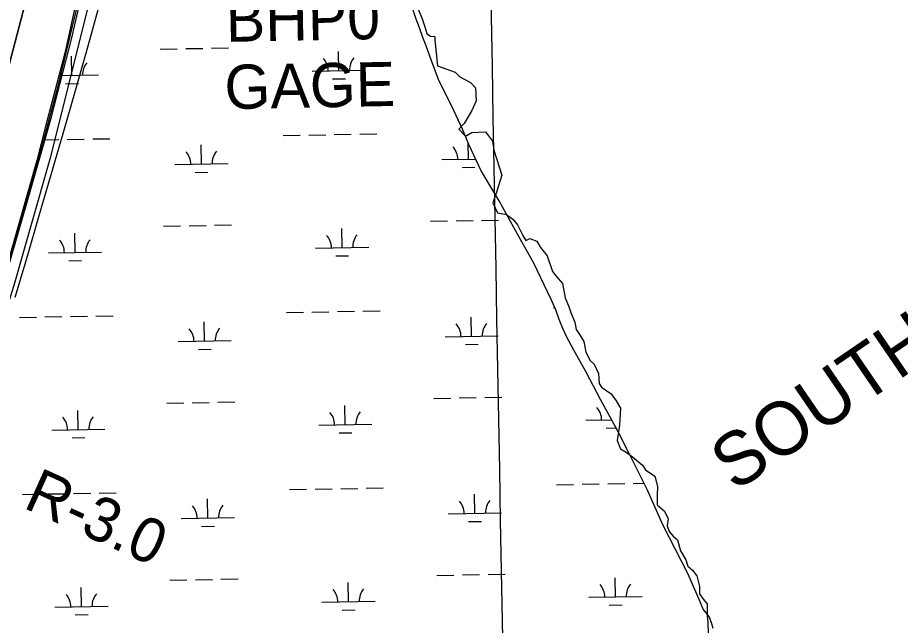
# Model space of a CAD drawing. Extents: x 3925854 to 3964121, y 224593 to 250589.
# Drawn here: x 3945031 to 3946690, y 237787 to 238929 of the extents above; entities that cross this region are included whole.
import ezdxf

# ---------------------------------------------------------------- set-up
doc = ezdxf.new("R2010")
doc.units = 0
for name, color, linetype in [('V-CHAN-NAID', 7, 'Continuous'), ('V-GRID-MAJR', 7, 'Continuous'), ('V-RIVR-EDGE', 7, 'Continuous'), ('V-RIVR-GAGE-IDEN', 7, 'Continuous'), ('V-RIVR-JETY', 7, 'Continuous'), ('V-RIVR-RANG-IDEN', 7, 'Continuous'), ('V-RRAP-FSHR', 7, 'Continuous'), ('V-TOPO-DPTH', 7, 'Continuous'), ('V-TOPO-MINR', 7, 'Continuous'), ('V-WETL-SWMP', 7, 'Continuous')]:
    doc.layers.add(name, color=color, linetype=linetype)

msp = doc.modelspace()

# ---------------------------------------------------------------- linework, layer by layer
at = {"layer": 'V-GRID-MAJR'}
msp.add_spline([(3946078.266, 230317.988), (3945968.142, 236374.431), (3945857.954, 242434.345), (3945747.767, 248494.247), (3945747.704, 248497.728)], degree=3, dxfattribs=at)
at = {"layer": 'V-RIVR-EDGE'}
for points in [[(3945178.682, 239129.705), (3945119.644, 238862.07), (3945084.222, 238726.678), (3945066.905, 238660.557), (3945005.506, 238444.087)], [(3945784.668, 238943.111), (3945791.549, 238926.402), (3945796.463, 238911.658), (3945800.395, 238898.881), (3945807.275, 238893.966), (3945815.138, 238892.983), (3945815.138, 238887.086), (3945820.053, 238837.941), (3945853.471, 238826.146), (3945862.317, 238817.3), (3945881.975, 238806.488), (3945891.804, 238796.659), (3945892.787, 238772.087), (3945884.924, 238754.395), (3945870.18, 238729.822), (3945860.351, 238719.011), (3945873.129, 238706.233), (3945884.924, 238713.113), (3945910.479, 238714.096), (3945923.257, 238696.404), (3945926.205, 238679.695), (3945940.949, 238632.516), (3945931.12, 238601.063), (3945924.24, 238580.422), (3945933.086, 238561.747), (3945949.795, 238558.799), (3945961.59, 238549.952), (3945970.436, 238539.141), (3945975.35, 238529.312), (3945980.265, 238519.483), (3945986.162, 238509.654), (3945994.025, 238513.585), (3946006.803, 238508.671), (3946013.683, 238496.876), (3946026.461, 238481.15), (3946036.29, 238451.663), (3946043.17, 238442.817), (3946054.965, 238429.056), (3946059.879, 238402.518), (3946067.742, 238383.843), (3946071.674, 238373.031), (3946078.554, 238356.322), (3946080.52, 238342.561), (3946088.383, 238331.75), (3946095.264, 238319.955), (3946099.195, 238300.297), (3946107.058, 238284.571), (3946114.921, 238277.69), (3946122.785, 238259.998), (3946123.768, 238241.323), (3946128.682, 238234.443), (3946146.374, 238221.665), (3946156.203, 238208.888), (3946164.066, 238195.127), (3946162.1, 238162.692), (3946158.169, 238134.188), (3946164.066, 238118.461), (3946174.878, 238112.564), (3946186.673, 238103.718), (3946205.348, 238087.991), (3946211.245, 238079.145), (3946228.937, 238067.351), (3946233.852, 238047.693), (3946232.869, 238030.983), (3946232.869, 238013.291), (3946246.63, 238001.497), (3946253.51, 237986.753), (3946251.544, 237973.976), (3946255.476, 237963.164), (3946263.339, 237954.318), (3946271.202, 237947.437), (3946277.099, 237926.797), (3946286.928, 237910.087), (3946290.86, 237898.293), (3946299.706, 237890.429), (3946307.569, 237879.618), (3946312.484, 237859.96), (3946312.484, 237846.199), (3946319.364, 237836.37), (3946327.227, 237827.524), (3946327.227, 237804.917), (3946328.21, 237792.14), (3946329.193, 237771.499)]]:
    msp.add_lwpolyline(points, dxfattribs=at)
at = {"layer": 'V-RIVR-JETY'}
msp.add_lwpolyline([(3944898.578, 238118.982), (3944979.953, 238346.71), (3945047.23, 238575.525), (3945094.082, 238739.649), (3945133.275, 238890.683), (3945173.68, 239068.044), (3945206.513, 239240.778), (3945233.488, 239392.879), (3945250.031, 239446.324), (3945254.756, 239448.157), (3945262.25, 239445.257), (3945264.083, 239440.534), (3945263.024, 239429.258), (3945231.327, 239275.324), (3945175.781, 238998.414), (3945091.401, 238662.546), (3945024.036, 238425.267), (3944954.015, 238204.003), (3944918.456, 238114.811)], dxfattribs=at)
at = {"layer": 'V-RRAP-FSHR'}
for points in [[(3945160.841, 238864.481), (3945181.618, 238941.732), (3945201.145, 239019.304), (3945219.145, 239097.253), (3945234.464, 239175.769), (3945248.303, 239254.557), (3945261.424, 239333.473), (3945275.5, 239412.311), (3945288.779, 239491.118), (3945303.773, 239569.695), (3945319.141, 239648.206), (3945334.466, 239726.724), (3945349.781, 239805.244), (3945364.83, 239883.818), (3945379.788, 239962.406), (3945394.606, 240041.211), (3945408.796, 240119.751), (3945422.579, 240198.642), (3945433.143, 240277.804), (3945445.662, 240356.361)], [(3945026.177, 238403.763), (3945049.401, 238480.426), (3945071.802, 238557.119), (3945094.418, 238633.856), (3945116.756, 238710.674), (3945138.798, 238787.577), (3945160.841, 238864.481)]]:
    msp.add_lwpolyline(points, dxfattribs=at)
at = {"layer": 'V-TOPO-DPTH'}
msp.add_lwpolyline([(3945105.18, 239185.923), (3944933.068, 238528.846)], dxfattribs=at)
at = {"layer": 'V-TOPO-MINR'}
msp.add_lwpolyline([(3944933.068, 238528.846), (3945105.18, 239185.923)], dxfattribs=at)
at = {"layer": 'V-WETL-SWMP'}
for p, q in [((3945299.162, 238869.494), (3945331.157, 238870.076)), ((3945347.154, 238870.367), (3945379.149, 238870.948)), ((3945395.146, 238871.239), (3945427.141, 238871.821)), ((3945132.97, 238820.034), (3945132.315, 238856.028)), ((3945634.795, 238829.159), (3945634.14, 238865.153)), ((3945111.631, 238819.646), (3945182.961, 238820.943)), ((3945584.803, 238828.25), (3945684.787, 238830.068)), ((3945121.252, 238804.388), (3945145.248, 238804.824)), ((3945623.077, 238813.513), (3945647.073, 238813.949)), ((3945530.151, 238707.166), (3945562.146, 238707.747)), ((3945578.143, 238708.038), (3945610.138, 238708.62)), ((3945626.135, 238708.911), (3945658.13, 238709.493)), ((3945674.128, 238709.783), (3945706.122, 238710.365)), ((3945079.858, 238698.978), (3945108.313, 238699.495)), ((3945124.31, 238699.786), (3945156.305, 238700.368)), ((3945172.302, 238700.659), (3945204.297, 238701.241)), ((3945376.507, 238653.621), (3945375.853, 238689.616)), ((3945878.332, 238662.746), (3945877.775, 238693.378)), ((3945326.516, 238652.712), (3945426.499, 238654.53)), ((3945828.341, 238661.837), (3945891.96, 238662.994)), ((3945364.79, 238637.975), (3945388.786, 238638.411)), ((3945866.615, 238647.1), (3945890.611, 238647.536)), ((3945305.21, 238536.874), (3945337.205, 238537.456)), ((3945353.202, 238537.747), (3945385.197, 238538.328)), ((3945401.194, 238538.619), (3945433.189, 238539.201)), ((3945807.035, 238545.999), (3945839.03, 238546.58)), ((3945855.027, 238546.871), (3945887.022, 238547.453)), ((3945903.019, 238547.744), (3945935.014, 238548.326)), ((3945139.018, 238487.414), (3945138.363, 238523.408)), ((3945640.843, 238496.539), (3945640.188, 238532.533)), ((3945089.026, 238486.505), (3945189.01, 238488.323)), ((3945590.851, 238495.63), (3945690.835, 238497.448)), ((3945127.3, 238471.768), (3945151.296, 238472.204)), ((3945629.125, 238480.893), (3945653.121, 238481.329)), ((3945536.199, 238374.546), (3945568.194, 238375.127)), ((3945584.191, 238375.418), (3945616.186, 238376)), ((3945632.184, 238376.291), (3945664.178, 238376.873)), ((3945680.176, 238377.163), (3945712.17, 238377.745)), ((3946038.024, 238383.67), (3946040.64, 238383.718)), ((3945034.374, 238365.421), (3945066.369, 238366.003)), ((3945082.366, 238366.293), (3945114.361, 238366.875)), ((3945130.358, 238367.166), (3945162.353, 238367.748)), ((3945178.351, 238368.039), (3945210.345, 238368.621)), ((3945382.555, 238321.001), (3945381.901, 238356.995)), ((3945884.38, 238330.126), (3945883.726, 238366.12)), ((3945332.564, 238320.092), (3945432.547, 238321.91)), ((3945834.389, 238329.217), (3945934.372, 238331.035)), ((3945370.838, 238305.355), (3945394.834, 238305.791)), ((3945872.663, 238314.48), (3945896.659, 238314.916)), ((3945359.25, 238205.127), (3945391.245, 238205.708)), ((3945407.242, 238205.999), (3945439.237, 238206.581)), ((3945813.083, 238213.379), (3945845.078, 238213.96)), ((3945861.075, 238214.251), (3945893.07, 238214.833)), ((3945909.067, 238215.124), (3945941.062, 238215.706)), ((3945145.066, 238154.794), (3945144.411, 238190.788)), ((3945311.258, 238204.254), (3945343.253, 238204.836)), ((3945646.891, 238163.919), (3945646.236, 238199.913)), ((3946098.724, 238172.135), (3946147.62, 238173.024)), ((3945095.074, 238153.885), (3945195.058, 238155.703)), ((3945596.899, 238163.01), (3945696.883, 238164.828)), ((3946136.998, 238157.397), (3946156.017, 238157.743)), ((3945133.348, 238139.148), (3945157.344, 238139.584)), ((3945635.173, 238148.273), (3945659.169, 238148.709)), ((3945542.247, 238041.926), (3945574.242, 238042.507)), ((3945590.24, 238042.798), (3945622.234, 238043.38)), ((3945638.232, 238043.671), (3945670.226, 238044.253)), ((3945686.224, 238044.543), (3945718.218, 238045.125)), ((3946044.072, 238051.05), (3946076.067, 238051.632)), ((3946092.065, 238051.923), (3946124.059, 238052.505)), ((3946140.057, 238052.796), (3946172.051, 238053.377)), ((3946188.049, 238053.668), (3946208.32, 238054.037)), ((3945040.422, 238032.801), (3945072.417, 238033.383)), ((3945088.414, 238033.673), (3945120.409, 238034.255)), ((3945136.407, 238034.546), (3945168.401, 238035.128)), ((3945184.399, 238035.419), (3945216.393, 238036)), ((3945388.603, 237988.381), (3945387.949, 238024.375)), ((3945890.429, 237997.506), (3945889.774, 238033.5)), ((3945840.437, 237996.597), (3945940.42, 237998.415)), ((3945338.612, 237987.472), (3945438.595, 237989.29)), ((3945376.886, 237972.735), (3945400.882, 237973.171)), ((3945878.711, 237981.86), (3945902.707, 237982.296)), ((3945413.29, 237873.379), (3945445.285, 237873.961)), ((3945819.131, 237880.759), (3945851.126, 237881.34)), ((3945867.123, 237881.631), (3945899.118, 237882.213)), ((3945915.115, 237882.504), (3945947.11, 237883.086)), ((3946154.764, 237840.424), (3946154.11, 237876.418)), ((3945151.114, 237822.174), (3945150.459, 237858.168)), ((3945317.306, 237871.634), (3945349.301, 237872.216)), ((3945365.298, 237872.507), (3945397.293, 237873.088)), ((3945652.939, 237831.299), (3945652.284, 237867.293)), ((3946104.772, 237839.515), (3946204.756, 237841.333)), ((3945602.947, 237830.39), (3945702.931, 237832.208)), ((3946143.047, 237824.777), (3946167.043, 237825.214)), ((3945101.122, 237821.265), (3945201.106, 237823.083)), ((3945641.221, 237815.652), (3945665.217, 237816.089)), ((3945139.396, 237806.528), (3945163.392, 237806.964))]:
    msp.add_line(p, q, dxfattribs=at)
for points in [[(3945144.394, 238956.308), (3945106.862, 238799.753), (3945065.731, 238646.26), (3945031.608, 238526.586), (3944993.776, 238399.486)], [(3946338.465, 237781.058), (3946335.61, 237790.018), (3946331.395, 237801.969), (3946324.863, 237810.627), (3946319.531, 237817.52), (3946313.588, 237831.068), (3946290.5, 237884.028), (3946244.297, 237974.73), (3946214.228, 238042.127), (3946180.057, 238111.01), (3946159.298, 238151.773), (3946126.63, 238211.218), (3946099.728, 238262.635), (3946076.25, 238303.729), (3946063.19, 238328.274), (3946055.997, 238344.688), (3946048.808, 238361.405), (3946042.438, 238379.425), (3946035.352, 238396.343), (3946026.856, 238413.578), (3946000.99, 238467.607), (3945970.489, 238522.088), (3945936.338, 238584.473), (3945902.329, 238641.109), (3945879.134, 238690.067), (3945867.329, 238718.835), (3945846.609, 238763.329), (3945823.484, 238809.361), (3945808.652, 238847.743), (3945798.752, 238875.482), (3945792.863, 238891.177), (3945786.096, 238909.705), (3945779.804, 238925.506), (3945773.751, 238944.833)]]:
    msp.add_lwpolyline(points, dxfattribs=at)
for centre, start, end in [((3945690.02, 238830.638), 140.269876, 181.813534), ((3945188.195, 238821.513), 140.269876, 181.813534), ((3945579.552, 238828.63), 0.269879, 41.813537), ((3945077.727, 238819.505), 0.269879, 7.375436), ((3945321.265, 238653.092), 0.269879, 41.813537), ((3945431.733, 238655.101), 140.269876, 181.813534), ((3945823.09, 238662.217), 0.269879, 41.813537), ((3945696.068, 238498.018), 140.269876, 181.813534), ((3945083.775, 238486.885), 0.269879, 41.813537), ((3945194.243, 238488.893), 140.269876, 181.813534), ((3945585.6, 238496.01), 0.269879, 41.813537), ((3945327.313, 238320.472), 0.269879, 41.813537), ((3945437.781, 238322.48), 140.269876, 181.813534), ((3945829.138, 238329.597), 0.269879, 41.813537), ((3945939.606, 238331.605), 140.269876, 181.813534), ((3946093.473, 238172.514), 0.269879, 41.813537), ((3945089.823, 238154.265), 0.269879, 41.813537), ((3945200.291, 238156.273), 140.269876, 181.813534), ((3945591.648, 238163.39), 0.269879, 41.813537), ((3945702.116, 238165.398), 140.269876, 181.813534), ((3945333.361, 237987.852), 0.269879, 41.813537), ((3945443.829, 237989.86), 140.269876, 181.813534), ((3945835.186, 237996.977), 0.269879, 41.813537), ((3945945.654, 237998.985), 140.269876, 181.813534), ((3946099.522, 237839.894), 0.269879, 41.813537), ((3946209.989, 237841.903), 140.269876, 181.813534), ((3945095.871, 237821.645), 0.269879, 41.813537), ((3945206.339, 237823.653), 140.269876, 181.813534), ((3945597.697, 237830.77), 0.269879, 41.813537), ((3945708.164, 237832.778), 140.269876, 181.813534)]:
    msp.add_arc(centre, 35.246, start, end, dxfattribs=at)

# ---------------------------------------------------------------- texts
at = {"layer": 'V-CHAN-NAID'}
msp.add_text('SOUTH PASS "14A"', height=100, rotation=34.398576, dxfattribs=at).set_placement((3946379.23, 238036.354))
at = {"layer": 'V-RIVR-GAGE-IDEN'}
for s, p in [('BHP0', (3945423.028, 238883.013)), ('GAGE', (3945420.647, 238756.67))]:
    msp.add_text(s, height=83, rotation=1.101757, dxfattribs=at).set_placement(p)
at = {"layer": 'V-RIVR-RANG-IDEN'}
msp.add_text('R-3.0', height=83, rotation=335.717377, dxfattribs=at).set_placement((3945039.329, 238008.604))

doc.saveas('drawing.dxf')
